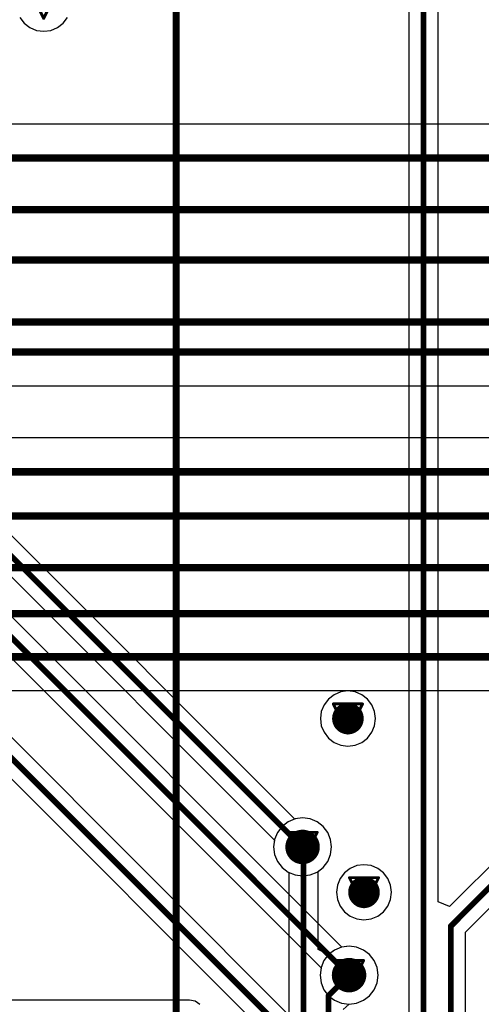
# Model space of a CAD drawing. Header units: millimetres. Extents: x 138 to 555, y 26 to 334.
# Tile 292 of 656: x 198 to 206, y 241 to 258. Entities that reach past the tile are written whole.
import ezdxf

# ---------------------------------------------------------------- set-up
doc = ezdxf.new("R2010")
doc.units = ezdxf.units.MM
for name, color, linetype in [('BottomLayer', 5, 'Continuous'), ('DrillDrawing', 1, 'Continuous'), ('Mechanical27', 56, 'Continuous'), ('MidLayer1', 16, 'Continuous'), ('MidLayer2', 76, 'Continuous'), ('MidLayer3', 90, 'Continuous'), ('MidLayer4', 156, 'Continuous'), ('MultiLayer', 9, 'Continuous'), ('TopLayer', 1, 'Continuous'), ('TopOverlay', 2, 'Continuous'), ('ViaHoleLayer', 16, 'Continuous')]:
    doc.layers.add(name, color=color, linetype=linetype)

# ---------------------------------------------------------------- blocks, each defined once
blk = doc.blocks.new('CON_SAMTEC_ERF8_030_070_L_DV_TR_MOD_B2123A_504')
at = {"layer": 'Mechanical27', "const_width": 0.00999998}
blk.add_lwpolyline([(11.99999886, 20.00000064), (-69.99999969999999, 20.00000064)], dxfattribs=at)
at = {"layer": 'TopOverlay', "const_width": 0.11999976}
blk.add_lwpolyline([(11.99999886, 20.00000064), (-69.99999969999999, 20.00000064)], dxfattribs=at)

msp = doc.modelspace()

# ---------------------------------------------------------------- linework, layer by layer
at = {"layer": 'BottomLayer'}
for p, q in [((229.74416078, 256.37020608), (190.23958904, 256.37020608)), ((183.6402855, 251.81955224), (229.74416078, 251.81955224)), ((229.52969588, 250.91277224), (189.94980044, 250.91277224)), ((191.48095816, 246.51953744), (226.74511166, 246.51953744)), ((203.2701675, 244.30582584), (203.13964198, 244.28864274)), ((203.40069302, 244.28864274), (203.2701675, 244.30582584)), ((202.9135642, 244.15811468), (202.83341958, 244.05366988)), ((203.018009, 244.2382593), (202.9135642, 244.15811468)), ((203.13964198, 244.28864274), (203.018009, 244.2382593)), ((203.522326, 244.2382593), (203.40069302, 244.28864274)), ((203.6267708, 244.15811468), (203.522326, 244.2382593)), ((203.70691542, 244.05366988), (203.6267708, 244.15811468)), ((202.83341958, 244.05366988), (202.78303614, 243.9320369)), ((203.75729886, 243.9320369), (203.70691542, 244.05366988)), ((202.78303614, 243.9320369), (202.76585304, 243.80151138)), ((202.76585304, 243.80151138), (202.78303614, 243.67098586)), ((203.77448196, 243.80151138), (203.75729886, 243.9320369)), ((203.75729886, 243.67098586), (203.77448196, 243.80151138)), ((202.78303614, 243.67098586), (202.83341958, 243.54935288)), ((203.70691542, 243.54935288), (203.75729886, 243.67098586)), ((202.83341958, 243.54935288), (202.9135642, 243.44490808)), ((203.6267708, 243.44490808), (203.70691542, 243.54935288)), ((202.9135642, 243.44490808), (203.018009, 243.36476346)), ((203.018009, 243.36476346), (203.0293882, 243.36004922)), ((203.0293882, 243.36004922), (203.0293882, 237.14355924)), ((203.53918144, 243.37769714), (203.6267708, 243.44490808)), ((203.53918144, 242.01890128), (203.53918144, 243.37769714)), ((203.6667758, 241.95623186), (203.53918144, 242.01890128)), ((203.73918104, 241.9419469), (203.6667758, 241.95623186)), ((203.8267196, 242.0091172), (203.73918104, 241.9419469)), ((203.94835004, 242.05950064), (203.8267196, 242.0091172)), ((204.07887556, 242.07668374), (203.94835004, 242.05950064)), ((204.20940108, 242.05950064), (204.07887556, 242.07668374)), ((204.33103152, 242.0091172), (204.20940108, 242.05950064)), ((204.43547886, 241.92897258), (204.33103152, 242.0091172)), ((204.51562348, 241.82452524), (204.43547886, 241.92897258)), ((204.56600692, 241.7028948), (204.51562348, 241.82452524)), ((204.58319002, 241.57236928), (204.56600692, 241.7028948)), ((204.56600692, 241.44184376), (204.58319002, 241.57236928)), ((204.51562348, 241.32021332), (204.56600692, 241.44184376)), ((204.43547886, 241.21576598), (204.51562348, 241.32021332)), ((203.97535278, 240.97726506), (204.0788781, 241.06805482)), ((204.0788781, 241.06805482), (204.20940108, 241.08523792)), ((204.20940108, 241.08523792), (204.33103152, 241.13562136)), ((204.33103152, 241.13562136), (204.43547886, 241.21576598))]:
    msp.add_line(p, q, dxfattribs=at)
for points, const_width in [([(183.06280126, 255.78237896), (230.32046392, 255.78237896)], 0.12999974), ([(184.16596898, 254.88240616), (229.77045232, 254.88240616)], 0.12999974), ([(183.76149176, 254.00737616), (230.32046392, 254.00737616)], 0.12999974), ([(183.10423374, 252.92807174), (229.5161399, 252.92807174)], 0.12999974), ([(183.39550824, 252.40737936), (230.32046392, 252.40737936)], 0.12999974), ([(189.9260235, 250.32494512), (229.57051876, 250.32494512)], 0.12999974), ([(190.86436554, 249.5555461), (229.74360706, 249.5555461)], 0.12999974), ([(190.84282634, 248.65737416), (230.37045112, 248.65737416)], 0.12999974), ([(190.97470822, 247.85737576), (229.79544592, 247.85737576)], 0.12999974), ([(191.40841576, 247.10736456), (230.37045112, 247.10736456)], 0.12999974), ([(203.25191506, 243.78325894), (203.2701675, 243.80151138)], 0.0999998), ([(203.25191506, 243.78325894), (203.28428482, 243.75088918)], 0.0999998), ([(203.28428482, 237.14355924), (203.28428482, 243.75088918)], 0.0999998), ([(203.72045616, 241.21394988), (204.07887556, 241.57236928)], 0.0999998), ([(203.72045616, 237.90739058), (203.72045616, 241.21394988)], 0.0999998)]:
    msp.add_lwpolyline(points, dxfattribs=dict(at, const_width=const_width))
for points, const_width in [([(203.92166226, 246.0344457, 1), (204.19666298, 246.0344457, 1)], 0.27499818), ([(203.1201678, 243.80151138, 1), (203.4201672, 243.80151138, 1)], 0.2999994), ([(203.22691638, 243.78325894, 1), (203.27691374, 243.78325894, 1)], 0.0499999), ([(203.22691638, 243.78325894, 1), (203.27691374, 243.78325894, 1)], 0.0499999), ([(203.24516882, 243.80151138, 1), (203.29516618, 243.80151138, 1)], 0.0499999), ([(203.25928614, 243.75088918, 1), (203.3092835, 243.75088918, 1)], 0.0499999), ([(203.25928614, 243.75088918, 1), (203.3092835, 243.75088918, 1)], 0.0499999), ([(204.20102162, 243.01369228, 1), (204.47602234, 243.01369228, 1)], 0.27499818), ([(203.92887586, 241.57236928, 1), (204.22887526, 241.57236928, 1)], 0.2999994), ([(204.05387688, 241.57236928, 1), (204.10387424, 241.57236928, 1)], 0.0499999), ([(203.69545748, 241.21394988, 1), (203.74545484, 241.21394988, 1)], 0.0499999), ([(203.69545748, 241.21394988, 1), (203.74545484, 241.21394988, 1)], 0.0499999)]:
    msp.add_lwpolyline(points, format="xyb", close=True, dxfattribs=dict(at, const_width=const_width))
at = {"layer": 'DrillDrawing', "const_width": 0.0508}
for points in [[(198.5130523, 258.71688668), (198.7670523, 258.20888668)], [(198.7670523, 258.20888668), (199.0210523, 258.71688668)], [(203.80516262, 246.2884457), (204.31316262, 246.2884457)], [(203.80516262, 246.2884457), (204.05916262, 245.7804457)], [(203.90676262, 246.1868457), (204.21156262, 246.1868457)], [(203.90676262, 246.1868457), (204.05916262, 245.8820457)], [(204.05916262, 245.7804457), (204.31316262, 246.2884457)], [(204.05916262, 245.8820457), (204.21156262, 246.1868457)], [(203.0161675, 244.05551138), (203.5241675, 244.05551138)], [(203.0161675, 244.05551138), (203.2701675, 243.54751138)], [(203.1177675, 243.95391138), (203.4225675, 243.95391138)], [(203.1177675, 243.95391138), (203.2701675, 243.64911138)], [(203.2701675, 243.54751138), (203.5241675, 244.05551138)], [(203.2701675, 243.64911138), (203.4225675, 243.95391138)], [(204.08452198, 243.26769228), (204.59252198, 243.26769228)], [(204.08452198, 243.26769228), (204.33852198, 242.75969228)], [(204.33852198, 242.75969228), (204.59252198, 243.26769228)], [(204.18612198, 243.16609228), (204.49092198, 243.16609228)], [(204.18612198, 243.16609228), (204.33852198, 242.86129228)], [(204.33852198, 242.86129228), (204.49092198, 243.16609228)], [(203.82487556, 241.82636928), (204.33287556, 241.82636928)], [(203.82487556, 241.82636928), (204.07887556, 241.31836928)], [(203.92647556, 241.72476928), (204.23127556, 241.72476928)], [(203.92647556, 241.72476928), (204.07887556, 241.41996928)], [(204.07887556, 241.31836928), (204.33287556, 241.82636928)], [(204.07887556, 241.41996928), (204.23127556, 241.72476928)]]:
    msp.add_lwpolyline(points, dxfattribs=at)
at = {"layer": 'DrillDrawing', "const_width": 0.0254}
for points in [[(198.7543523, 258.20888668, 1), (198.7797523, 258.20888668, 1)], [(198.7543523, 258.20888668, 1), (198.7797523, 258.20888668, 1)], [(203.79246262, 246.2884457, 1), (203.81786262, 246.2884457, 1)], [(203.79246262, 246.2884457, 1), (203.81786262, 246.2884457, 1)], [(203.89406262, 246.1868457, 1), (203.91946262, 246.1868457, 1)], [(203.89406262, 246.1868457, 1), (203.91946262, 246.1868457, 1)], [(204.19886262, 246.1868457, 1), (204.22426262, 246.1868457, 1)], [(204.19886262, 246.1868457, 1), (204.22426262, 246.1868457, 1)], [(204.30046262, 246.2884457, 1), (204.32586262, 246.2884457, 1)], [(204.30046262, 246.2884457, 1), (204.32586262, 246.2884457, 1)], [(204.04646262, 245.8820457, 1), (204.07186262, 245.8820457, 1)], [(204.04646262, 245.8820457, 1), (204.07186262, 245.8820457, 1)], [(204.04646262, 245.7804457, 1), (204.07186262, 245.7804457, 1)], [(204.04646262, 245.7804457, 1), (204.07186262, 245.7804457, 1)], [(203.0034675, 244.05551138, 1), (203.0288675, 244.05551138, 1)], [(203.0034675, 244.05551138, 1), (203.0288675, 244.05551138, 1)], [(203.1050675, 243.95391138, 1), (203.1304675, 243.95391138, 1)], [(203.1050675, 243.95391138, 1), (203.1304675, 243.95391138, 1)], [(203.4098675, 243.95391138, 1), (203.4352675, 243.95391138, 1)], [(203.4098675, 243.95391138, 1), (203.4352675, 243.95391138, 1)], [(203.5114675, 244.05551138, 1), (203.5368675, 244.05551138, 1)], [(203.5114675, 244.05551138, 1), (203.5368675, 244.05551138, 1)], [(203.2574675, 243.64911138, 1), (203.2828675, 243.64911138, 1)], [(203.2574675, 243.64911138, 1), (203.2828675, 243.64911138, 1)], [(203.2574675, 243.54751138, 1), (203.2828675, 243.54751138, 1)], [(203.2574675, 243.54751138, 1), (203.2828675, 243.54751138, 1)], [(204.07182198, 243.26769228, 1), (204.09722198, 243.26769228, 1)], [(204.07182198, 243.26769228, 1), (204.09722198, 243.26769228, 1)], [(204.57982198, 243.26769228, 1), (204.60522198, 243.26769228, 1)], [(204.57982198, 243.26769228, 1), (204.60522198, 243.26769228, 1)], [(204.17342198, 243.16609228, 1), (204.19882198, 243.16609228, 1)], [(204.17342198, 243.16609228, 1), (204.19882198, 243.16609228, 1)], [(204.47822198, 243.16609228, 1), (204.50362198, 243.16609228, 1)], [(204.47822198, 243.16609228, 1), (204.50362198, 243.16609228, 1)], [(204.32582198, 242.86129228, 1), (204.35122198, 242.86129228, 1)], [(204.32582198, 242.86129228, 1), (204.35122198, 242.86129228, 1)], [(204.32582198, 242.75969228, 1), (204.35122198, 242.75969228, 1)], [(204.32582198, 242.75969228, 1), (204.35122198, 242.75969228, 1)], [(203.81217556, 241.82636928, 1), (203.83757556, 241.82636928, 1)], [(203.81217556, 241.82636928, 1), (203.83757556, 241.82636928, 1)], [(203.91377556, 241.72476928, 1), (203.93917556, 241.72476928, 1)], [(203.91377556, 241.72476928, 1), (203.93917556, 241.72476928, 1)], [(204.21857556, 241.72476928, 1), (204.24397556, 241.72476928, 1)], [(204.21857556, 241.72476928, 1), (204.24397556, 241.72476928, 1)], [(204.32017556, 241.82636928, 1), (204.34557556, 241.82636928, 1)], [(204.32017556, 241.82636928, 1), (204.34557556, 241.82636928, 1)], [(204.06617556, 241.41996928, 1), (204.09157556, 241.41996928, 1)], [(204.06617556, 241.41996928, 1), (204.09157556, 241.41996928, 1)], [(204.06617556, 241.31836928, 1), (204.09157556, 241.31836928, 1)], [(204.06617556, 241.31836928, 1), (204.09157556, 241.31836928, 1)]]:
    msp.add_lwpolyline(points, format="xyb", close=True, dxfattribs=at)
at = {"layer": 'MidLayer1'}
for points, const_width in [([(203.92166226, 246.0344457, 1), (204.19666298, 246.0344457, 1)], 0.27499818), ([(203.1201678, 243.80151138, 1), (203.4201672, 243.80151138, 1)], 0.2999994), ([(204.20102162, 243.01369228, 1), (204.47602234, 243.01369228, 1)], 0.27499818), ([(203.92887586, 241.57236928, 1), (204.22887526, 241.57236928, 1)], 0.2999994)]:
    msp.add_lwpolyline(points, format="xyb", close=True, dxfattribs=dict(at, const_width=const_width))
at = {"layer": 'MidLayer2'}
for p, q in [((203.2701675, 244.30582584), (203.13964198, 244.28864274)), ((203.40069302, 244.28864274), (203.2701675, 244.30582584)), ((202.9135642, 244.15811468), (202.83341958, 244.05366988)), ((203.018009, 244.2382593), (202.9135642, 244.15811468)), ((203.13964198, 244.28864274), (203.018009, 244.2382593)), ((203.522326, 244.2382593), (203.40069302, 244.28864274)), ((203.6267708, 244.15811468), (203.522326, 244.2382593)), ((203.70691542, 244.05366988), (203.6267708, 244.15811468)), ((202.83341958, 244.05366988), (202.78303614, 243.9320369)), ((203.75729886, 243.9320369), (203.70691542, 244.05366988)), ((202.78303614, 243.9320369), (202.76585304, 243.80151138)), ((202.76585304, 243.80151138), (202.78303614, 243.67098586)), ((203.77448196, 243.80151138), (203.75729886, 243.9320369)), ((203.75729886, 243.67098586), (203.77448196, 243.80151138)), ((202.78303614, 243.67098586), (202.83341958, 243.54935288)), ((203.70691542, 243.54935288), (203.75729886, 243.67098586)), ((202.83341958, 243.54935288), (202.9135642, 243.44490808)), ((203.6267708, 243.44490808), (203.70691542, 243.54935288)), ((202.9135642, 243.44490808), (203.018009, 243.36476346)), ((203.018009, 243.36476346), (203.13964198, 243.31438002)), ((203.13964198, 243.31438002), (203.2701675, 243.29719692)), ((203.2701675, 243.29719692), (203.40069302, 243.31438002)), ((203.40069302, 243.31438002), (203.522326, 243.36476346)), ((203.522326, 243.36476346), (203.6267708, 243.44490808)), ((203.72227226, 241.92897258), (203.64212764, 241.82452524)), ((203.8267196, 242.0091172), (203.72227226, 241.92897258)), ((203.94835004, 242.05950064), (203.8267196, 242.0091172)), ((204.07887556, 242.07668374), (203.94835004, 242.05950064)), ((204.20940108, 242.05950064), (204.07887556, 242.07668374)), ((204.33103152, 242.0091172), (204.20940108, 242.05950064)), ((204.43547886, 241.92897258), (204.33103152, 242.0091172)), ((204.51562348, 241.82452524), (204.43547886, 241.92897258)), ((203.64212764, 241.82452524), (203.5917442, 241.7028948)), ((204.56600692, 241.7028948), (204.51562348, 241.82452524)), ((203.5917442, 241.7028948), (203.5745611, 241.57236928)), ((203.5745611, 241.57236928), (203.5917442, 241.44184376)), ((204.58319002, 241.57236928), (204.56600692, 241.7028948)), ((204.56600692, 241.44184376), (204.58319002, 241.57236928)), ((203.5917442, 241.44184376), (203.64212764, 241.32021332)), ((204.51562348, 241.32021332), (204.56600692, 241.44184376)), ((203.64212764, 241.32021332), (203.72227226, 241.21576598)), ((204.43547886, 241.21576598), (204.51562348, 241.32021332)), ((203.72227226, 241.21576598), (203.8267196, 241.13562136)), ((203.8267196, 241.13562136), (203.94835004, 241.08523792)), ((203.94835004, 241.08523792), (204.07887556, 241.06805482)), ((204.07887556, 241.06805482), (204.20940108, 241.08523792)), ((204.20940108, 241.08523792), (204.33103152, 241.13562136)), ((204.33103152, 241.13562136), (204.43547886, 241.21576598))]:
    msp.add_line(p, q, dxfattribs=at)
for points, const_width in [([(203.92166226, 246.0344457, 1), (204.19666298, 246.0344457, 1)], 0.27499818), ([(203.1201678, 243.80151138, 1), (203.4201672, 243.80151138, 1)], 0.2999994), ([(204.20102162, 243.01369228, 1), (204.47602234, 243.01369228, 1)], 0.27499818), ([(203.92887586, 241.57236928, 1), (204.22887526, 241.57236928, 1)], 0.2999994)]:
    msp.add_lwpolyline(points, format="xyb", close=True, dxfattribs=dict(at, const_width=const_width))
at = {"layer": 'MidLayer3'}
for p, q in [((203.2701675, 244.30582584), (203.13964198, 244.28864274)), ((203.40069302, 244.28864274), (203.2701675, 244.30582584)), ((202.9135642, 244.15811468), (202.83341958, 244.05366988)), ((203.018009, 244.2382593), (202.9135642, 244.15811468)), ((203.13964198, 244.28864274), (203.018009, 244.2382593)), ((203.522326, 244.2382593), (203.40069302, 244.28864274)), ((203.6267708, 244.15811468), (203.522326, 244.2382593)), ((203.70691542, 244.05366988), (203.6267708, 244.15811468)), ((202.83341958, 244.05366988), (202.78303614, 243.9320369)), ((203.75729886, 243.9320369), (203.70691542, 244.05366988)), ((202.78303614, 243.9320369), (202.76585304, 243.80151138)), ((202.76585304, 243.80151138), (202.78303614, 243.67098586)), ((203.77448196, 243.80151138), (203.75729886, 243.9320369)), ((203.75729886, 243.67098586), (203.77448196, 243.80151138)), ((202.78303614, 243.67098586), (202.83341958, 243.54935288)), ((203.70691542, 243.54935288), (203.75729886, 243.67098586)), ((202.83341958, 243.54935288), (202.9135642, 243.44490808)), ((203.6267708, 243.44490808), (203.70691542, 243.54935288)), ((202.9135642, 243.44490808), (203.018009, 243.36476346)), ((203.018009, 243.36476346), (203.13964198, 243.31438002)), ((203.13964198, 243.31438002), (203.2701675, 243.29719692)), ((203.2701675, 243.29719692), (203.40069302, 243.31438002)), ((203.40069302, 243.31438002), (203.522326, 243.36476346)), ((203.522326, 243.36476346), (203.6267708, 243.44490808)), ((203.72227226, 241.92897258), (203.64212764, 241.82452524)), ((203.8267196, 242.0091172), (203.72227226, 241.92897258)), ((203.94835004, 242.05950064), (203.8267196, 242.0091172)), ((204.07887556, 242.07668374), (203.94835004, 242.05950064)), ((204.20940108, 242.05950064), (204.07887556, 242.07668374)), ((204.33103152, 242.0091172), (204.20940108, 242.05950064)), ((204.43547886, 241.92897258), (204.33103152, 242.0091172)), ((204.51562348, 241.82452524), (204.43547886, 241.92897258)), ((203.64212764, 241.82452524), (203.5917442, 241.7028948)), ((204.56600692, 241.7028948), (204.51562348, 241.82452524)), ((203.5917442, 241.7028948), (203.5745611, 241.57236928)), ((203.5745611, 241.57236928), (203.5917442, 241.44184376)), ((204.58319002, 241.57236928), (204.56600692, 241.7028948)), ((204.56600692, 241.44184376), (204.58319002, 241.57236928)), ((203.5917442, 241.44184376), (203.64212764, 241.32021332)), ((204.51562348, 241.32021332), (204.56600692, 241.44184376)), ((203.64212764, 241.32021332), (203.72227226, 241.21576598)), ((204.43547886, 241.21576598), (204.51562348, 241.32021332)), ((203.72227226, 241.21576598), (203.8267196, 241.13562136)), ((203.8267196, 241.13562136), (203.94835004, 241.08523792)), ((203.94835004, 241.08523792), (204.07887556, 241.06805482)), ((204.07887556, 241.06805482), (204.20940108, 241.08523792)), ((204.20940108, 241.08523792), (204.33103152, 241.13562136)), ((204.33103152, 241.13562136), (204.43547886, 241.21576598))]:
    msp.add_line(p, q, dxfattribs=at)
for points, const_width in [([(203.92166226, 246.0344457, 1), (204.19666298, 246.0344457, 1)], 0.27499818), ([(203.1201678, 243.80151138, 1), (203.4201672, 243.80151138, 1)], 0.2999994), ([(204.20102162, 243.01369228, 1), (204.47602234, 243.01369228, 1)], 0.27499818), ([(203.92887586, 241.57236928, 1), (204.22887526, 241.57236928, 1)], 0.2999994)]:
    msp.add_lwpolyline(points, format="xyb", close=True, dxfattribs=dict(at, const_width=const_width))
at = {"layer": 'MidLayer4'}
for p, q in [((198.35214076, 258.22333928), (198.4282798, 258.12411418)), ((199.1058248, 258.12411418), (199.18196384, 258.22333928)), ((198.4282798, 258.12411418), (198.52750236, 258.04797514)), ((198.52750236, 258.04797514), (198.64305204, 258.00011392)), ((198.64305204, 258.00011392), (198.7670523, 257.98378934)), ((198.7670523, 257.98378934), (198.89105256, 258.00011392)), ((198.89105256, 258.00011392), (199.00660224, 258.04797514)), ((199.00660224, 258.04797514), (199.1058248, 258.12411418)), ((203.72039012, 246.3732182), (203.64425108, 246.27399564)), ((203.81961268, 246.44935724), (203.72039012, 246.3732182)), ((203.93516236, 246.49721846), (203.81961268, 246.44935724)), ((204.05916262, 246.51354304), (203.93516236, 246.49721846)), ((204.18316288, 246.49721846), (204.05916262, 246.51354304)), ((204.29871256, 246.44935724), (204.18316288, 246.49721846)), ((204.39793512, 246.3732182), (204.29871256, 246.44935724)), ((204.47407416, 246.27399564), (204.39793512, 246.3732182)), ((203.64425108, 246.27399564), (203.59638986, 246.15844596)), ((204.52193538, 246.15844596), (204.47407416, 246.27399564)), ((203.59638986, 246.15844596), (203.58006528, 246.0344457)), ((203.58006528, 246.0344457), (203.59638986, 245.91044544)), ((204.53825996, 246.0344457), (204.52193538, 246.15844596)), ((204.52193538, 245.91044544), (204.53825996, 246.0344457)), ((203.59638986, 245.91044544), (203.64425108, 245.79489576)), ((204.47407416, 245.79489576), (204.52193538, 245.91044544)), ((203.64425108, 245.79489576), (203.72039012, 245.6956732)), ((203.72039012, 245.6956732), (203.81961268, 245.61953416)), ((204.29871256, 245.61953416), (204.39793512, 245.6956732)), ((204.39793512, 245.6956732), (204.47407416, 245.79489576)), ((203.81961268, 245.61953416), (203.93516236, 245.57167294)), ((203.93516236, 245.57167294), (204.05916262, 245.55534836)), ((204.05916262, 245.55534836), (204.18316288, 245.57167294)), ((204.18316288, 245.57167294), (204.29871256, 245.61953416)), ((203.2701675, 244.30582584), (203.13964198, 244.28864274)), ((203.40069302, 244.28864274), (203.2701675, 244.30582584)), ((202.9135642, 244.15811468), (202.83341958, 244.05366988)), ((203.018009, 244.2382593), (202.9135642, 244.15811468)), ((203.13964198, 244.28864274), (203.018009, 244.2382593)), ((203.522326, 244.2382593), (203.40069302, 244.28864274)), ((203.6267708, 244.15811468), (203.522326, 244.2382593)), ((203.70691542, 244.05366988), (203.6267708, 244.15811468)), ((202.83341958, 244.05366988), (202.78303614, 243.9320369)), ((203.75729886, 243.9320369), (203.70691542, 244.05366988)), ((202.78303614, 243.9320369), (202.76585304, 243.80151138)), ((202.76585304, 243.80151138), (202.78303614, 243.67098586)), ((203.77448196, 243.80151138), (203.75729886, 243.9320369)), ((203.75729886, 243.67098586), (203.77448196, 243.80151138)), ((202.78303614, 243.67098586), (202.83341958, 243.54935288)), ((203.70691542, 243.54935288), (203.75729886, 243.67098586)), ((202.83341958, 243.54935288), (202.9135642, 243.44490808)), ((203.6267708, 243.44490808), (203.70691542, 243.54935288)), ((204.21452172, 243.47646504), (204.09897204, 243.42860382)), ((204.33852198, 243.49278962), (204.21452172, 243.47646504)), ((204.46252224, 243.47646504), (204.33852198, 243.49278962)), ((204.57807192, 243.42860382), (204.46252224, 243.47646504)), ((202.9135642, 243.44490808), (203.018009, 243.36476346)), ((203.018009, 243.36476346), (203.13964198, 243.31438002)), ((203.13964198, 243.31438002), (203.2701675, 243.29719692)), ((203.2701675, 243.29719692), (203.40069302, 243.31438002)), ((203.40069302, 243.31438002), (203.522326, 243.36476346)), ((203.522326, 243.36476346), (203.6267708, 243.44490808)), ((203.99974948, 243.35246478), (203.92361044, 243.25323968)), ((204.09897204, 243.42860382), (203.99974948, 243.35246478)), ((204.67729448, 243.35246478), (204.57807192, 243.42860382)), ((204.75343352, 243.25323968), (204.67729448, 243.35246478)), ((203.87574922, 243.13769254), (203.85942464, 243.01369228)), ((203.92361044, 243.25323968), (203.87574922, 243.13769254)), ((204.80129474, 243.13769254), (204.75343352, 243.25323968)), ((204.81761932, 243.01369228), (204.80129474, 243.13769254)), ((203.85942464, 243.01369228), (203.87574922, 242.88969202)), ((204.80129474, 242.88969202), (204.81761932, 243.01369228)), ((203.87574922, 242.88969202), (203.92361044, 242.77414488)), ((203.92361044, 242.77414488), (203.99974948, 242.67491978)), ((204.67729448, 242.67491978), (204.75343352, 242.77414488)), ((204.75343352, 242.77414488), (204.80129474, 242.88969202)), ((203.99974948, 242.67491978), (204.09897204, 242.59878074)), ((204.09897204, 242.59878074), (204.21452172, 242.55091952)), ((204.46252224, 242.55091952), (204.57807192, 242.59878074)), ((204.57807192, 242.59878074), (204.67729448, 242.67491978)), ((204.21452172, 242.55091952), (204.33852198, 242.53459494)), ((204.33852198, 242.53459494), (204.46252224, 242.55091952)), ((203.72227226, 241.92897258), (203.64212764, 241.82452524)), ((203.8267196, 242.0091172), (203.72227226, 241.92897258)), ((203.94835004, 242.05950064), (203.8267196, 242.0091172)), ((204.07887556, 242.07668374), (203.94835004, 242.05950064)), ((204.20940108, 242.05950064), (204.07887556, 242.07668374)), ((204.33103152, 242.0091172), (204.20940108, 242.05950064)), ((204.43547886, 241.92897258), (204.33103152, 242.0091172)), ((204.51562348, 241.82452524), (204.43547886, 241.92897258)), ((203.64212764, 241.82452524), (203.5917442, 241.7028948)), ((204.56600692, 241.7028948), (204.51562348, 241.82452524)), ((203.5917442, 241.7028948), (203.5745611, 241.57236928)), ((203.5745611, 241.57236928), (203.5917442, 241.44184376)), ((204.58319002, 241.57236928), (204.56600692, 241.7028948)), ((204.56600692, 241.44184376), (204.58319002, 241.57236928)), ((203.5917442, 241.44184376), (203.64212764, 241.32021332)), ((204.51562348, 241.32021332), (204.56600692, 241.44184376)), ((203.64212764, 241.32021332), (203.72227226, 241.21576598)), ((204.43547886, 241.21576598), (204.51562348, 241.32021332)), ((203.72227226, 241.21576598), (203.8267196, 241.13562136)), ((203.8267196, 241.13562136), (203.94835004, 241.08523792)), ((203.94835004, 241.08523792), (204.07887556, 241.06805482)), ((204.07887556, 241.06805482), (204.20940108, 241.08523792)), ((204.20940108, 241.08523792), (204.33103152, 241.13562136)), ((204.33103152, 241.13562136), (204.43547886, 241.21576598))]:
    msp.add_line(p, q, dxfattribs=at)
for points, const_width in [([(203.92166226, 246.0344457, 1), (204.19666298, 246.0344457, 1)], 0.27499818), ([(203.1201678, 243.80151138, 1), (203.4201672, 243.80151138, 1)], 0.2999994), ([(204.20102162, 243.01369228, 1), (204.47602234, 243.01369228, 1)], 0.27499818), ([(203.92887586, 241.57236928, 1), (204.22887526, 241.57236928, 1)], 0.2999994)]:
    msp.add_lwpolyline(points, format="xyb", close=True, dxfattribs=dict(at, const_width=const_width))
at = {"layer": 'MultiLayer'}
for points, const_width in [([(203.92166226, 246.0344457, 1), (204.19666298, 246.0344457, 1)], 0.27499818), ([(203.1201678, 243.80151138, 1), (203.4201672, 243.80151138, 1)], 0.2999994), ([(204.20102162, 243.01369228, 1), (204.47602234, 243.01369228, 1)], 0.27499818), ([(203.92887586, 241.57236928, 1), (204.22887526, 241.57236928, 1)], 0.2999994)]:
    msp.add_lwpolyline(points, format="xyb", close=True, dxfattribs=dict(at, const_width=const_width))
at = {"layer": 'TopLayer'}
for p, q in [((205.11843152, 297.7115839), (205.11843152, 243.33816204)), ((205.62822476, 243.33763118), (205.62822476, 297.60600372)), ((217.5698087, 254.50644806), (205.82809228, 242.7647291)), ((206.10262818, 242.3183114), (218.00494372, 254.2206244)), ((203.13617488, 244.28720764), (193.89325458, 253.53012794)), ((193.45811956, 253.24430936), (202.78156548, 243.92086344)), ((203.95177142, 242.05995022), (193.23949414, 252.7722275)), ((192.80435912, 252.48640892), (203.59129462, 241.69947342)), ((204.37970808, 239.53402182), (192.37535312, 251.53837424)), ((191.9402181, 251.25255566), (204.01922874, 239.17354248)), ((203.2701675, 244.30582584), (203.13964198, 244.28864274)), ((203.40069302, 244.28864274), (203.2701675, 244.30582584)), ((203.13964198, 244.28864274), (203.13617488, 244.28720764)), ((203.522326, 244.2382593), (203.40069302, 244.28864274)), ((203.6267708, 244.15811468), (203.522326, 244.2382593)), ((203.70691542, 244.05366988), (203.6267708, 244.15811468)), ((203.75729886, 243.9320369), (203.70691542, 244.05366988)), ((202.78156548, 243.92086344), (202.76585304, 243.80151138)), ((202.76585304, 243.80151138), (202.78303614, 243.67098586)), ((203.77448196, 243.80151138), (203.75729886, 243.9320369)), ((203.75729886, 243.67098586), (203.77448196, 243.80151138)), ((202.78303614, 243.67098586), (202.83341958, 243.54935288)), ((203.70691542, 243.54935288), (203.75729886, 243.67098586)), ((202.83341958, 243.54935288), (202.9135642, 243.44490808)), ((203.6267708, 243.44490808), (203.70691542, 243.54935288)), ((202.9135642, 243.44490808), (203.018009, 243.36476346)), ((203.018009, 243.36476346), (203.13964198, 243.31438002)), ((203.13964198, 243.31438002), (203.2701675, 243.29719692)), ((203.2701675, 243.29719692), (203.40069302, 243.31438002)), ((203.40069302, 243.31438002), (203.522326, 243.36476346)), ((203.522326, 243.36476346), (203.6267708, 243.44490808)), ((205.11843152, 243.33816204), (205.11829944, 243.3374991)), ((205.11829944, 243.3374991), (205.11829944, 239.3851702)), ((205.62809268, 243.33696824), (205.62822476, 243.33763118)), ((205.62809268, 242.84757374), (205.62809268, 243.33696824)), ((205.82809228, 242.7647291), (205.62809268, 242.84757374)), ((206.10262818, 228.30841308), (206.10262818, 242.3183114)), ((204.07887556, 242.07668374), (203.95177142, 242.05995022)), ((204.20940108, 242.05950064), (204.07887556, 242.07668374)), ((204.33103152, 242.0091172), (204.20940108, 242.05950064)), ((204.43547886, 241.92897258), (204.33103152, 242.0091172)), ((204.51562348, 241.82452524), (204.43547886, 241.92897258)), ((204.56600692, 241.7028948), (204.51562348, 241.82452524)), ((203.59129462, 241.69947342), (203.5745611, 241.57236928)), ((203.5745611, 241.57236928), (203.5917442, 241.44184376)), ((204.58319002, 241.57236928), (204.56600692, 241.7028948)), ((204.56600692, 241.44184376), (204.58319002, 241.57236928)), ((203.5917442, 241.44184376), (203.64212764, 241.32021332)), ((204.51562348, 241.32021332), (204.56600692, 241.44184376)), ((203.64212764, 241.32021332), (203.72227226, 241.21576598)), ((204.43547886, 241.21576598), (204.51562348, 241.32021332)), ((201.30427608, 241.13788958), (190.61457178, 241.13788958)), ((201.40182224, 241.11848652), (201.30427608, 241.13788958)), ((201.48451448, 241.06323136), (201.40182224, 241.11848652)), ((203.72227226, 241.21576598), (203.8267196, 241.13562136)), ((203.8267196, 241.13562136), (203.94835004, 241.08523792)), ((203.94835004, 241.08523792), (204.07887556, 241.06805482)), ((204.07887556, 241.06805482), (204.20940108, 241.08523792)), ((204.20940108, 241.08523792), (204.33103152, 241.13562136)), ((204.33103152, 241.13562136), (204.43547886, 241.21576598))]:
    msp.add_line(p, q, dxfattribs=at)
at = {"layer": 'TopLayer', "const_width": 0.0999998}
for points in [[(205.37332814, 243.33763118), (205.37332814, 297.7115839)], [(205.84773156, 242.42389158), (217.82470532, 254.40086534)], [(193.63835796, 253.42454776), (203.26139434, 243.80151138)], [(192.98459752, 252.66664732), (204.07887556, 241.57236928)], [(192.1204565, 251.43279406), (204.50680968, 239.04644088)], [(203.26139434, 243.80151138), (203.2701675, 243.80151138)], [(205.37319606, 243.3374991), (205.37332814, 243.33763118)], [(205.37319606, 226.66851542), (205.37319606, 243.3374991)], [(205.84773156, 227.87376828), (205.84773156, 242.42389158)]]:
    msp.add_lwpolyline(points, dxfattribs=at)
at = {"layer": 'TopLayer'}
for points, const_width in [([(203.92166226, 246.0344457, 1), (204.19666298, 246.0344457, 1)], 0.27499818), ([(203.1201678, 243.80151138, 1), (203.4201672, 243.80151138, 1)], 0.2999994), ([(203.23639566, 243.80151138, 1), (203.28639302, 243.80151138, 1)], 0.0499999), ([(203.23639566, 243.80151138, 1), (203.28639302, 243.80151138, 1)], 0.0499999), ([(203.24516882, 243.80151138, 1), (203.29516618, 243.80151138, 1)], 0.0499999), ([(204.20102162, 243.01369228, 1), (204.47602234, 243.01369228, 1)], 0.27499818), ([(205.34819738, 243.3374991, 1), (205.39819474, 243.3374991, 1)], 0.0499999), ([(205.34819738, 243.3374991, 1), (205.39819474, 243.3374991, 1)], 0.0499999), ([(205.34832946, 243.33763118, 1), (205.39832682, 243.33763118, 1)], 0.0499999), ([(205.34832946, 243.33763118, 1), (205.39832682, 243.33763118, 1)], 0.0499999), ([(205.82273288, 242.42389158, 1), (205.87273024, 242.42389158, 1)], 0.0499999), ([(205.82273288, 242.42389158, 1), (205.87273024, 242.42389158, 1)], 0.0499999), ([(203.92887586, 241.57236928, 1), (204.22887526, 241.57236928, 1)], 0.2999994), ([(204.05387688, 241.57236928, 1), (204.10387424, 241.57236928, 1)], 0.0499999)]:
    msp.add_lwpolyline(points, format="xyb", close=True, dxfattribs=dict(at, const_width=const_width))
at = {"layer": 'ViaHoleLayer', "const_width": 0.1499997}
for points in [[(203.98416404, 246.0344457, 1), (204.1341612, 246.0344457, 1)], [(203.19516892, 243.80151138, 1), (203.34516608, 243.80151138, 1)], [(204.2635234, 243.01369228, 1), (204.41352056, 243.01369228, 1)], [(204.00387698, 241.57236928, 1), (204.15387414, 241.57236928, 1)]]:
    msp.add_lwpolyline(points, format="xyb", close=True, dxfattribs=at)

# ---------------------------------------------------------------- block references
at = {"rotation": 270}
msp.add_blockref('CON_SAMTEC_ERF8_030_070_L_DV_TR_MOD_B2123A_504', (181.07045574, 241.25738896), dxfattribs=at)

doc.saveas('drawing.dxf')
